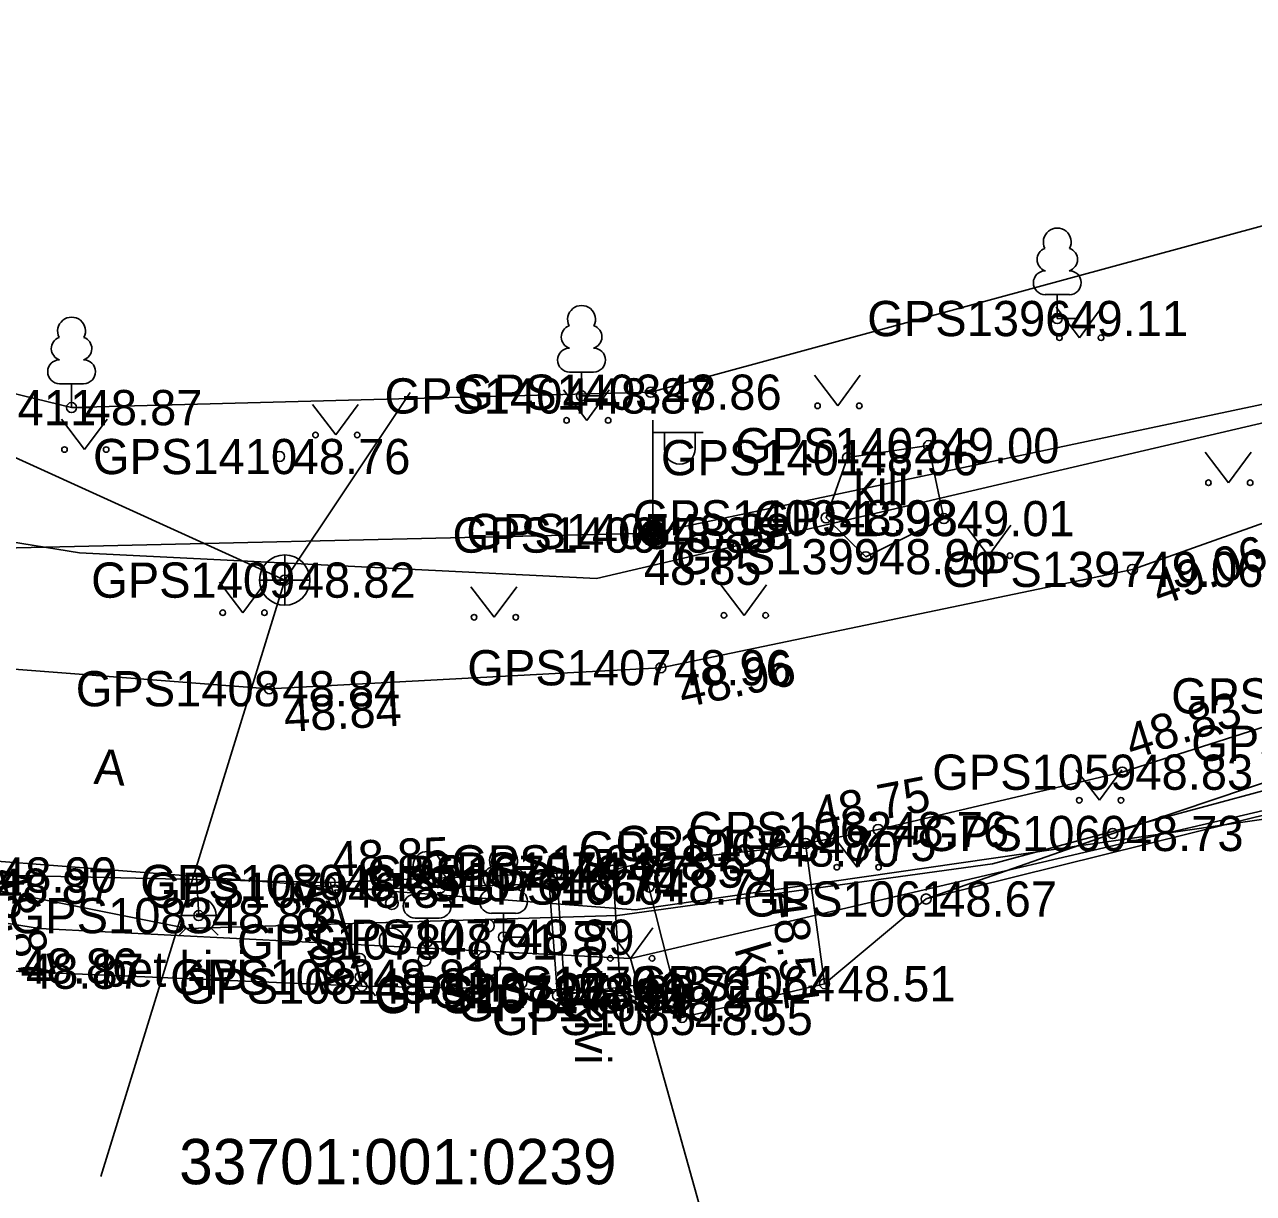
# Model space of a CAD drawing. Extents: x 551623 to 559850, y 6561220 to 6567135.
# Drawn here: x 556981.65 to 557006.09, y 6565267.82 to 6565291.05 of the extents above; entities that cross this region are included whole.
import ezdxf

# ---------------------------------------------------------------- set-up
doc = ezdxf.new("R2010")
doc.units = 0
for name, color, linetype in [('HALJASTUS', 7, 'Continuous'), ('KKAEV', 7, 'Continuous'), ('KORGUS-EH2000', 7, 'Continuous'), ('KTRASS', 7, 'Continuous'), ('MOOTKORG-EH2000', 7, 'Continuous'), ('MOOTMPUNKT', 7, 'Continuous'), ('MOOTNR', 7, 'Continuous'), ('MOOTPIIR', 7, 'Continuous'), ('MPKAABEL', 7, 'Continuous'), ('PIIR', 7, 'Continuous'), ('POST', 7, 'Continuous'), ('PUU', 7, 'Continuous'), ('TEE', 7, 'Continuous'), ('VKAEV', 7, 'Continuous'), ('VTRASS', 7, 'Continuous')]:
    doc.layers.add(name, color=color, linetype=linetype)

msp = doc.modelspace()

# ---------------------------------------------------------------- linework, layer by layer
at = {"layer": 'HALJASTUS'}
for p, q in [((557002.166, 6565285.432), (557002.63, 6565284.826)), ((557002.63, 6565284.826), (557003.075, 6565285.432)), ((556997.357, 6565284.079), (556997.82, 6565283.472)), ((556997.82, 6565283.472), (556998.266, 6565284.079)), ((556992.365, 6565283.789), (556992.829, 6565283.182)), ((556992.829, 6565283.182), (556993.274, 6565283.789)), ((556987.374, 6565283.499), (556987.837, 6565282.893)), ((556987.837, 6565282.893), (556988.283, 6565283.499)), ((556982.382, 6565283.21), (556982.845, 6565282.603)), ((556982.845, 6565282.603), (556983.291, 6565283.21)), ((557005.13, 6565282.55), (557005.593, 6565281.943)), ((557005.593, 6565281.943), (557006.039, 6565282.55)), ((557000.353, 6565281.099), (557000.816, 6565280.492)), ((557000.816, 6565280.492), (557001.261, 6565281.099)), ((556985.529, 6565279.967), (556985.992, 6565279.36)), ((556985.992, 6565279.36), (556986.438, 6565279.967)), ((556990.527, 6565279.877), (556990.99, 6565279.27)), ((556990.99, 6565279.27), (556991.436, 6565279.877)), ((556995.495, 6565279.914), (556995.958, 6565279.307)), ((556995.958, 6565279.307), (556996.404, 6565279.914)), ((557002.561, 6565276.238), (557003.024, 6565275.632)), ((557003.024, 6565275.632), (557003.47, 6565276.238)), ((556997.741, 6565274.908), (556998.204, 6565274.301)), ((556998.204, 6565274.301), (556998.65, 6565274.908)), ((556993.237, 6565273.097), (556993.7, 6565272.49)), ((556993.7, 6565272.49), (556994.146, 6565273.097))]:
    msp.add_line(p, q, dxfattribs=at)
for points in [[(556999.578, 6565273.67), (557003.288, 6565274.971), (557008.63, 6565276.765), (557016.179, 6565279.641), (557024.029, 6565283.001)], [(556988.629, 6565271.746), (556988.323, 6565272.116), (556987.819, 6565273.845), (556992.081, 6565273.974), (556992.246, 6565271.749), (556993.954, 6565271.976), (556994.047, 6565271.59)]]:
    msp.add_lwpolyline(points, dxfattribs=at)
for centre in [(557002.229, 6565284.826), (557003.057, 6565284.826), (556997.419, 6565283.472), (556998.248, 6565283.472), (556992.428, 6565283.182), (556993.256, 6565283.182), (556987.436, 6565282.893), (556988.265, 6565282.893), (556982.444, 6565282.603), (556983.273, 6565282.603), (557005.192, 6565281.943), (557006.021, 6565281.943), (557000.415, 6565280.492), (557001.244, 6565280.492), (556985.591, 6565279.36), (556986.42, 6565279.36), (556990.589, 6565279.27), (556991.418, 6565279.27), (556995.557, 6565279.307), (556996.386, 6565279.307), (557002.623, 6565275.632), (557003.452, 6565275.632), (556997.803, 6565274.301), (556998.632, 6565274.301), (556993.299, 6565272.49), (556994.128, 6565272.49)]:
    msp.add_circle(centre, 0.055, dxfattribs=at)
at = {"layer": 'KKAEV'}
for p, q in [((556986.824, 6565279.508), (556986.824, 6565280.508)), ((556986.324, 6565280.008), (556987.324, 6565280.008))]:
    msp.add_line(p, q, dxfattribs=at)
msp.add_circle((556986.824, 6565280.008), 0.5, dxfattribs=at)
at = {"layer": 'KORGUS-EH2000'}
for centre in [(557002.186, 6565285.207), (556994.103, 6565283.743), (556986.721, 6565282.464), (556994.284, 6565280.975), (557003.681, 6565280.221), (556994.304, 6565278.266), (556986.517, 6565277.849), (557003.479, 6565276.19), (556997.181, 6565274.773), (556987.729, 6565273.998), (556999.578, 6565273.67), (556988.358, 6565271.939), (556997.559, 6565271.985), (556994.723, 6565271.315)]:
    msp.add_circle(centre, 0.1, dxfattribs=at)
at = {"layer": 'KTRASS'}
for points in [[(556986.824, 6565280.008), (556960.296, 6565292.075), (556943.376, 6565309.264)], [(556989.315, 6565283.739), (556986.824, 6565280.008)], [(556983.167, 6565268.157), (556986.824, 6565280.008)]]:
    msp.add_lwpolyline(points, dxfattribs=at)
at = {"layer": 'MOOTMPUNKT'}
for centre in [(557002.186, 6565285.207), (556992.726, 6565283.669), (556994.103, 6565283.743), (556982.585, 6565283.437), (556999.627, 6565282.681), (556986.721, 6565282.464), (556998.015, 6565282.442), (556997.589, 6565281.246), (556999.931, 6565281.231), (556994.284, 6565280.975), (556994.009, 6565280.903), (556998.38, 6565280.473), (557003.681, 6565280.221), (556986.824, 6565280.008), (556994.304, 6565278.266), (556986.517, 6565277.849), (557003.479, 6565276.19), (556998.625, 6565275.05), (557003.288, 6565274.971), (556996.45, 6565274.663), (556997.181, 6565274.773), (556993.915, 6565274.388), (556992.235, 6565274.184), (556993.345, 6565274.244), (556987.729, 6565273.998), (556987.819, 6565273.845), (556992.081, 6565273.974), (556994.067, 6565273.908), (556999.578, 6565273.67), (556985.113, 6565273.34), (556991.175, 6565272.91), (556989.656, 6565272.816), (556988.323, 6565272.116), (556988.358, 6565271.939), (556993.954, 6565271.976), (556997.559, 6565271.985), (556992.246, 6565271.749), (556992.394, 6565271.8), (556993.498, 6565271.846), (556994.047, 6565271.59), (556994.723, 6565271.315)]:
    msp.add_circle(centre, 0.1, dxfattribs=at)
at = {"layer": 'MOOTPIIR'}
for points in [[(557023.224, 6565352.817), (557001.272, 6565347.257), (556995.464, 6565343.387), (556988.631, 6565339.019), (556981.576, 6565333.047), (556970.335, 6565323.105), (556962.3, 6565314.997), (556953.71, 6565301.56), (556951.645, 6565296.6), (556953.767, 6565294.267), (556959.494, 6565288.441), (556963.878, 6565287.982), (556982.585, 6565283.437), (556994.103, 6565283.743), (557010.803, 6565288.281)], [(556916.854, 6565283.398), (556934.133, 6565290.046), (556939.337, 6565285.897), (556950.42, 6565280.58), (556957.29, 6565276.805), (556976.31, 6565272.917), (556978.461, 6565272.409), (556981.419, 6565272.234), (556988.358, 6565271.939), (556993.498, 6565271.846), (556994.723, 6565271.315), (556997.559, 6565271.985), (556999.578, 6565273.67), (557012.75, 6565276.94)]]:
    msp.add_lwpolyline(points, dxfattribs=at)
at = {"layer": 'MPKAABEL'}
for points in [[(557013.971, 6565352.939), (557004.037, 6565350.248), (556994.42, 6565345.565), (556982.523, 6565336.164), (556971.601, 6565326.393), (556952.563, 6565306.074), (556951.191, 6565304.844), (556949.831, 6565298.871), (556951.223, 6565292.384), (556954.444, 6565287.963), (556965.145, 6565283.838), (556979.757, 6565280.608), (556994.146, 6565280.939), (557009.417, 6565284.17)], [(556957.942, 6565278.256), (556958.142, 6565278.587), (556963.084, 6565277.104), (556971.643, 6565275.332), (556979.016, 6565274.257), (556984.893, 6565273.08), (556993.439, 6565273.342), (557000.895, 6565274.368), (557008.461, 6565276.408), (557013.126, 6565277.96), (557022.007, 6565281.9), (557025.142, 6565283.753), (557025.187, 6565283.413)]]:
    msp.add_lwpolyline(points, dxfattribs=at)
at = {"layer": 'PIIR'}
for points in [[(557009.77, 6565283.95), (556993.02, 6565280.04), (556982.74, 6565280.55), (556974.75, 6565281.84), (556959.92, 6565285.3), (556955.94, 6565287.54), (556952.88, 6565290.72), (556951.1, 6565294.66), (556950.4, 6565298.54), (556951.74, 6565305.6), (556969.18, 6565324.43), (556989.86, 6565343.24), (556996.72, 6565348.04), (557004.76, 6565351.12), (557024.82, 6565354.2)], [(557024.82, 6565354.2), (557004.76, 6565351.12), (556996.72, 6565348.04), (556989.86, 6565343.24), (556969.18, 6565324.43), (556951.74, 6565305.6), (556950.4, 6565298.54), (556951.1, 6565294.66), (556952.88, 6565290.72), (556955.94, 6565287.54), (556959.92, 6565285.3), (556974.75, 6565281.84), (556982.74, 6565280.55), (556993.02, 6565280.04), (557009.77, 6565283.95)], [(557012.75, 6565276.94), (556993.7, 6565272.49), (556981.95, 6565273.08), (556973.29, 6565274.47), (556957.86, 6565278.08), (556950.42, 6565280.58), (556943.65, 6565283.84), (556939.87, 6565286.34), (556935.57, 6565290.2), (556934.42, 6565290.55), (556933.08, 6565290.38), (556916.13, 6565283.47)]]:
    msp.add_lwpolyline(points, dxfattribs=at)
for points in [[(556993.7, 6565272.49), (557012.75, 6565276.94), (557025.44, 6565283.24), (557049.63, 6565252.78), (557063.92, 6565234.78), (557008.05, 6565221.16)], [(556957.86, 6565278.08), (556973.29, 6565274.47), (556981.95, 6565273.08), (556993.7, 6565272.49), (557008.05, 6565221.16), (556960.45, 6565209.56)]]:
    msp.add_lwpolyline(points, close=True, dxfattribs=at)
at = {"layer": 'POST'}
for p, q in [((556994.146, 6565281.189), (556994.146, 6565283.189)), ((556994.146, 6565282.939), (556995.146, 6565282.939)), ((556994.373, 6565282.618), (556994.373, 6565282.939)), ((556994.986, 6565282.618), (556994.986, 6565282.939)), ((556994.146, 6565280.939), (556994.146, 6565280.939))]:
    msp.add_line(p, q, dxfattribs=at)
for radius in [0.25, 0.225, 0.2, 0.175, 0.15, 0.125, 0.1, 0.075, 0.05, 0.025]:
    msp.add_circle((556994.146, 6565280.939), radius, dxfattribs=at)
msp.add_arc((556994.679, 6565282.618), 0.306, 180, 0, dxfattribs=at)
at = {"layer": 'PUU'}
for p, q in [((557002.426, 6565285.682), (557001.946, 6565285.682)), ((557002.186, 6565285.207), (557002.186, 6565285.682)), ((557002.566, 6565285.207), (557002.186, 6565285.207)), ((556992.966, 6565284.144), (556992.486, 6565284.144)), ((556992.726, 6565283.669), (556992.726, 6565284.144)), ((556982.825, 6565283.912), (556982.345, 6565283.912)), ((556982.585, 6565283.437), (556982.585, 6565283.912)), ((556993.106, 6565283.669), (556992.726, 6565283.669)), ((556982.965, 6565283.437), (556982.585, 6565283.437)), ((556989.896, 6565273.291), (556989.416, 6565273.291)), ((556989.656, 6565272.816), (556989.656, 6565273.291)), ((556991.415, 6565273.385), (556990.935, 6565273.385)), ((556991.175, 6565272.91), (556991.175, 6565273.385)), ((556990.036, 6565272.816), (556989.656, 6565272.816)), ((556991.555, 6565272.91), (556991.175, 6565272.91))]:
    msp.add_line(p, q, dxfattribs=at)
for centre, radius in [((556988.955, 6565273.587), 0.125), ((556990.866, 6565273.139), 0.125), ((556988.955, 6565272.837), 0.25), ((556988.305, 6565272.462), 0.125), ((556989.605, 6565272.462), 0.125), ((556990.866, 6565272.389), 0.25), ((556990.216, 6565272.014), 0.125), ((556991.516, 6565272.014), 0.125)]:
    msp.add_circle(centre, radius, dxfattribs=at)
for centre, radius, start, end in [((557002.186, 6565286.727), 0.277, 332.5799, 207.4201), ((557002.016, 6565286.38), 0.233, 109.0217, 253.1415), ((557002.356, 6565286.38), 0.233, 286.8508, 70.9859), ((557001.949, 6565285.919), 0.238, 90.0016, 269.3953), ((557002.424, 6565285.919), 0.238, 270.6047, 89.9984), ((556992.726, 6565285.189), 0.277, 332.5799, 207.4201), ((556982.585, 6565284.957), 0.277, 332.5799, 207.4201), ((556992.556, 6565284.842), 0.233, 109.0217, 253.1415), ((556992.897, 6565284.842), 0.233, 286.8508, 70.9859), ((556982.415, 6565284.61), 0.233, 109.0217, 253.1415), ((556982.755, 6565284.61), 0.233, 286.8508, 70.9859), ((556992.489, 6565284.382), 0.238, 90.0016, 269.3953), ((556992.964, 6565284.382), 0.238, 270.6047, 89.9984), ((556982.348, 6565284.15), 0.238, 90.0016, 269.3953), ((556982.822, 6565284.15), 0.238, 270.6047, 89.9984), ((556991.175, 6565274.43), 0.277, 332.5799, 207.4201), ((556989.656, 6565274.336), 0.277, 332.5799, 207.4201), ((556989.486, 6565273.988), 0.233, 109.0217, 253.1415), ((556989.826, 6565273.988), 0.233, 286.8508, 70.9859), ((556991.005, 6565274.082), 0.233, 109.0217, 253.1415), ((556991.345, 6565274.082), 0.233, 286.8508, 70.9859), ((556989.419, 6565273.528), 0.238, 90.0016, 269.3953), ((556989.893, 6565273.528), 0.238, 270.6047, 89.9984), ((556990.938, 6565273.622), 0.238, 90.0016, 269.3953), ((556991.413, 6565273.622), 0.238, 270.6047, 89.9984)]:
    msp.add_arc(centre, radius, start, end, dxfattribs=at)
at = {"layer": 'TEE'}
for p, q in [((556992.235, 6565274.184), (556992.394, 6565271.8)), ((556988.358, 6565271.939), (556987.729, 6565273.998))]:
    msp.add_line(p, q, dxfattribs=at)
for points in [[(556959.566, 6565317.777), (556949.16, 6565306.043), (556948.149, 6565303.575), (556947.526, 6565301.277), (556947.041, 6565298.277), (556947.278, 6565296.303), (556948.492, 6565292.995), (556950.326, 6565289.996), (556953.507, 6565286.923), (556956.204, 6565284.979), (556956.863, 6565284.638), (556963.662, 6565281.609), (556969.35, 6565280.065), (556977.144, 6565278.567), (556986.517, 6565277.849), (556994.304, 6565278.266), (557003.681, 6565280.221), (557013.91, 6565283.847)], [(556996.45, 6565274.663), (556997.181, 6565274.773), (556998.625, 6565275.05), (557003.479, 6565276.19), (557008.23, 6565277.707), (557015.648, 6565280.694), (557024.841, 6565284.68)], [(556999.931, 6565281.231), (556999.627, 6565282.681), (556998.015, 6565282.442), (556997.589, 6565281.246), (556998.38, 6565280.473), (556999.931, 6565281.231)], [(556993.915, 6565274.388), (556994.067, 6565273.908), (556994.723, 6565271.315), (556997.559, 6565271.985), (556997.181, 6565274.773)], [(556976.46, 6565274.512), (556978.42, 6565274.345), (556980.883, 6565274.147), (556987.729, 6565273.998), (556992.235, 6565274.184), (556993.345, 6565274.244), (556993.498, 6565271.846), (556992.394, 6565271.8)], [(556993.345, 6565274.244), (556993.915, 6565274.388), (556996.45, 6565274.663)]]:
    msp.add_lwpolyline(points, dxfattribs=at)
at = {"layer": 'VKAEV'}
for p, q in [((556984.763, 6565273.34), (556985.463, 6565273.34)), ((556984.865, 6565273.093), (556984.726, 6565272.953)), ((556985.36, 6565273.093), (556985.5, 6565272.953))]:
    msp.add_line(p, q, dxfattribs=at)
msp.add_circle((556985.113, 6565273.34), 0.35, dxfattribs=at)
at = {"layer": 'VTRASS'}
msp.add_line((556985.072, 6565274.115), (556985.113, 6565273.34), dxfattribs=at)
msp.add_lwpolyline([(556930.872, 6565299.495), (556934.591, 6565291.589), (556939.092, 6565287.595), (556951.692, 6565281.095), (556971.262, 6565275.175), (556985.072, 6565274.115), (556993.802, 6565273.455), (557006.702, 6565275.315), (557021.302, 6565281.075), (557030.432, 6565286.615), (557042.922, 6565294.195), (557053.772, 6565302.855), (557063.192, 6565319.955), (557066.012, 6565325.085), (557066.782, 6565329.465), (557067.072, 6565337.125), (557065.822, 6565343.635), (557064.142, 6565347.805), (557059.872, 6565352.915), (557055.232, 6565356.905), (557050.422, 6565359.395), (557044.544, 6565361.543), (557038.347, 6565362.624), (557029.612, 6565366.205)], dxfattribs=at)

# ---------------------------------------------------------------- texts
at = {"layer": 'KORGUS-EH2000'}
for s, p in [(' 49.11', (557002.186, 6565284.857)), (' 48.86', (556994.103, 6565283.393)), (' 48.76', (556986.721, 6565282.114)), (' 48.85', (556993.704, 6565279.914)), (' 48.67', (556999.578, 6565273.32))]:
    msp.add_text(s, height=0.7, dxfattribs=at).set_placement(p)
for s, rotation, p in [(' 49.06', 19.5145, (557003.973, 6565279.397)), (' 48.96', 11.7779, (556994.483, 6565277.41)), (' 48.84', 3.072, (556986.564, 6565276.975)), (' 48.83', 17.7098, (557003.426, 6565276.356)), (' 48.75', 10.8623, (556997.148, 6565274.945)), (' 48.85', 2.3611, (556987.514, 6565274.1)), (' 48.87', 285.651, (556980.911, 6565274.459)), (' 48.81', 286.9728, (556986.813, 6565274.216)), (' 48.51', 277.7194, (556996.436, 6565274.027))]:
    msp.add_text(s, height=0.7, rotation=rotation, dxfattribs=at).set_placement(p)
at = {"layer": 'MOOTKORG-EH2000'}
for s, p in [(' 49.11', (557002.186, 6565284.857)), (' 48.87', (556992.726, 6565283.319)), (' 48.86', (556994.103, 6565283.393)), (' 48.87', (556982.585, 6565283.087)), (' 49.00', (556999.627, 6565282.331)), (' 48.76', (556986.721, 6565282.114)), (' 48.96', (556998.015, 6565282.092)), (' 48.98', (556997.589, 6565280.896)), (' 49.01', (556999.931, 6565280.881)), (' 48.85', (556994.009, 6565280.553)), (' 48.88', (556994.284, 6565280.625)), (' 48.96', (556998.38, 6565280.123)), (' 49.06', (557003.681, 6565279.872)), (' 48.82', (556986.824, 6565279.658)), (' 48.96', (556994.304, 6565277.916)), (' 48.84', (556986.517, 6565277.499)), (' 48.83', (557003.479, 6565275.84)), (' 48.76', (556998.625, 6565274.7)), (' 48.73', (557003.288, 6565274.622)), (' 48.70', (556996.45, 6565274.313)), (' 48.75', (556997.181, 6565274.423)), (' 48.65', (556993.915, 6565274.038)), (' 48.90', (556980.883, 6565273.797)), (' 48.77', (556992.235, 6565273.834)), (' 48.85', (556993.345, 6565273.894)), (' 48.87', (556980.825, 6565273.574)), (' 48.85', (556987.729, 6565273.648)), (' 48.81', (556987.819, 6565273.495)), (' 48.74', (556992.081, 6565273.624)), (' 48.74', (556994.067, 6565273.558)), (' 48.67', (556999.578, 6565273.32)), (' 48.83', (556985.113, 6565272.99)), (' 48.89', (556991.175, 6565272.56)), (' 48.91', (556989.656, 6565272.466)), (' 48.86', (556981.308, 6565271.987)), (' 48.87', (556981.419, 6565271.884)), (' 48.81', (556988.323, 6565271.766)), (' 48.81', (556988.358, 6565271.589)), (' 48.61', (556993.954, 6565271.626)), (' 48.51', (556997.559, 6565271.635)), (' 48.80', (556992.246, 6565271.399)), (' 48.69', (556992.394, 6565271.45)), (' 48.72', (556993.498, 6565271.496)), (' 48.58', (556994.047, 6565271.24)), (' 48.55', (556994.723, 6565270.965))]:
    msp.add_text(s, height=0.7, dxfattribs=at).set_placement(p)
at = {"layer": 'MOOTNR'}
for s, p in [('GPS1396 ', (556998.407, 6565284.857)), ('GPS1404 ', (556988.807, 6565283.319)), ('GPS1403 ', (556990.253, 6565283.393)), ('GPS1411 ', (556979.015, 6565283.087)), ('GPS1402 ', (556995.777, 6565282.331)), ('GPS1410 ', (556983.011, 6565282.114)), ('GPS1401 ', (556994.305, 6565282.092)), ('GPS1400 ', (556993.74, 6565280.896)), ('GPS1398 ', (556996.151, 6565280.881)), ('GPS1406 ', (556990.159, 6565280.553)), ('GPS1405 ', (556990.434, 6565280.625)), ('GPS1399 ', (556994.601, 6565280.123)), ('GPS1397 ', (556999.901, 6565279.872)), ('GPS1409 ', (556982.974, 6565279.658)), ('GPS1407 ', (556990.455, 6565277.916)), ('GPS1408 ', (556982.668, 6565277.499)), ('GPS1058 ', (557004.451, 6565277.357)), ('GPS1057 ', (557004.85, 6565276.415)), ('GPS1059 ', (556999.699, 6565275.84)), ('GPS1062 ', (556994.845, 6565274.7)), ('GPS1060 ', (556999.509, 6565274.622)), ('GPS1067 ', (556992.67, 6565274.313)), ('GPS1063 ', (556993.401, 6565274.423)), ('GPS1068 ', (556990.135, 6565274.038)), ('GPS1075 ', (556988.456, 6565273.834)), ('GPS1074 ', (556989.495, 6565273.894)), ('GPS1080 ', (556983.95, 6565273.648)), ('GPS1079 ', (556984.039, 6565273.495)), ('GPS1076 ', (556988.301, 6565273.624)), ('GPS1066 ', (556990.287, 6565273.558)), ('GPS1061 ', (556995.938, 6565273.32)), ('GPS1083 ', (556981.333, 6565272.99)), ('GPS1077 ', (556987.396, 6565272.56)), ('GPS1078 ', (556985.876, 6565272.466)), ('GPS1082 ', (556984.544, 6565271.766)), ('GPS1081 ', (556984.718, 6565271.589)), ('GPS1070 ', (556990.174, 6565271.626)), ('GPS1064 ', (556993.709, 6565271.635)), ('GPS1071 ', (556988.606, 6565271.399)), ('GPS1072 ', (556988.614, 6565271.45)), ('GPS1073 ', (556989.719, 6565271.496)), ('GPS1069 ', (556990.267, 6565271.24)), ('GPS1065 ', (556990.943, 6565270.965))]:
    msp.add_text(s, height=0.7, dxfattribs=at).set_placement(p)
at = {"layer": 'PIIR'}
msp.add_text('33701:001:0239', height=0.9, dxfattribs=at).set_placement((556984.723, 6565268))
at = {"layer": 'TEE'}
for s, rotation, p in [('kill', 359.9544, (556998.133, 6565281.493)), ('A', 356.4449, (556983.014, 6565275.96)), ('bet kivi', 269.9544, (556992.6, 6565273.293)), ('kr', 286.5427, (556995.757, 6565272.677)), ('bet kivi', 359.9544, (556983.167, 6565271.927))]:
    msp.add_text(s, height=0.7, rotation=rotation, dxfattribs=at).set_placement(p)

doc.saveas('drawing.dxf')
